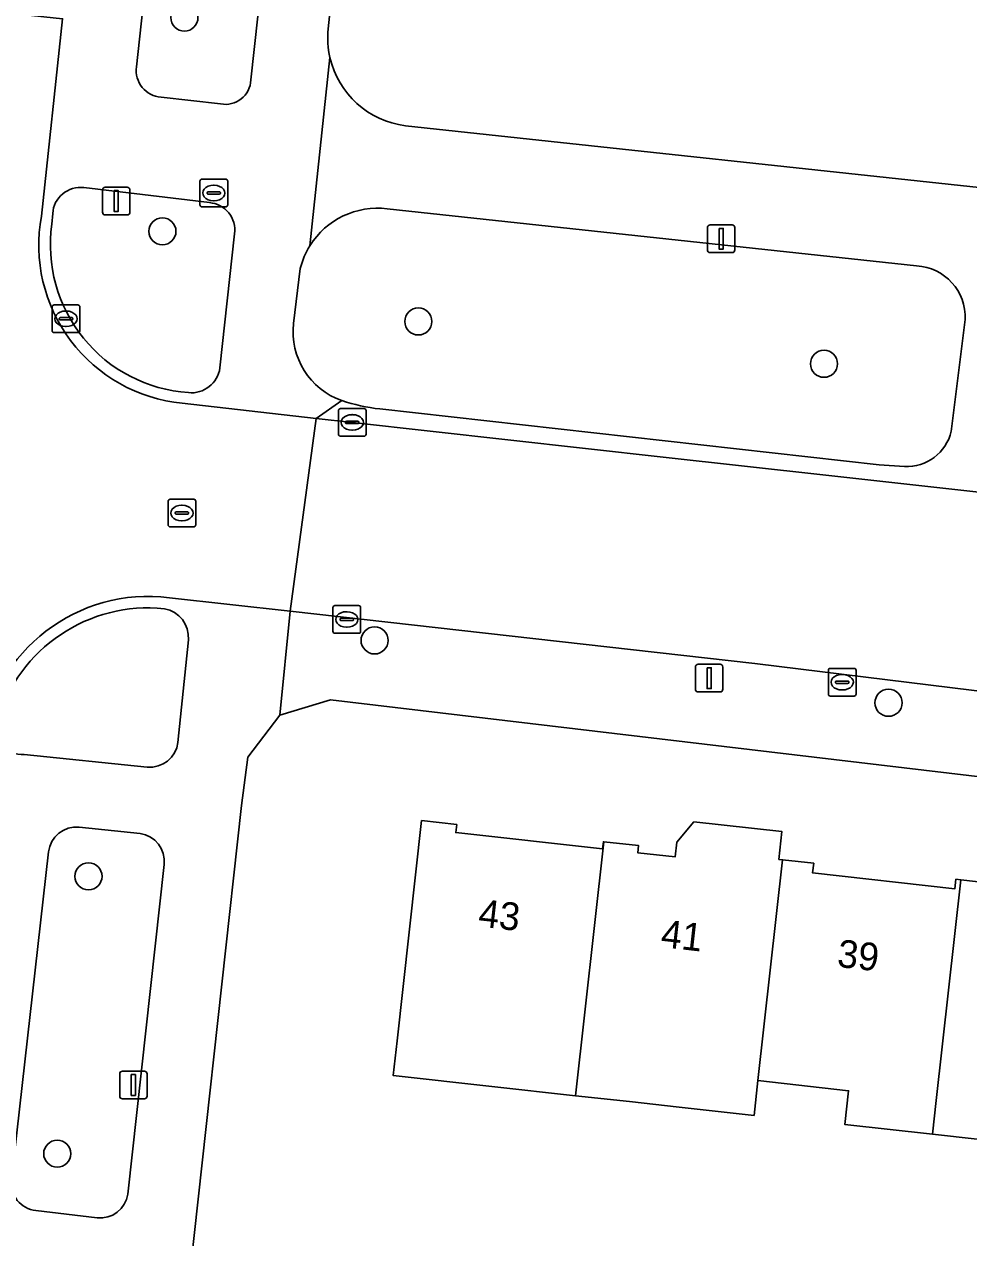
# Model space of a CAD drawing. Extents: x 162026 to 163502, y 387295 to 388169.
# Drawn here: x 162312.4 to 162346.48, y 387954.42 to 387998.23 of the extents above; entities that cross this region are included whole.
import ezdxf

# ---------------------------------------------------------------- set-up
doc = ezdxf.new("R2010")
doc.units = 0
for name, color, linetype in [('IMGEO_Boom', 7, 'Continuous'), ('IMGEO_Erf', 7, 'Continuous'), ('IMGEO_Groenvoorziening', 7, 'Continuous'), ('IMGEO_Kolk', 7, 'Continuous'), ('IMGEO_Lichtmast', 7, 'Continuous'), ('IMGEO_Pand', 7, 'Continuous'), ('IMGEO_Pand_nummerreeks', 7, 'Continuous'), ('IMGEO_Rijbaan_lokaal_gesloten', 7, 'Continuous'), ('IMGEO_Rijbaan_lokaal_open', 7, 'Continuous'), ('IMGEO_Rioolput', 7, 'Continuous'), ('IMGEO_Voetpad_open', 7, 'Continuous')]:
    doc.layers.add(name, color=color, linetype=linetype)

msp = doc.modelspace()

# ---------------------------------------------------------------- linework, layer by layer
at = {"layer": 'IMGEO_Boom'}
for centre in [(162318.176, 387998.47), (162317.382, 387990.753), (162326.617, 387987.499), (162341.256, 387985.971), (162325.039, 387975.985), (162343.583, 387973.734), (162314.714, 387967.468), (162313.588, 387957.457)]:
    msp.add_circle(centre, 0.489, dxfattribs=at)
at = {"layer": 'IMGEO_Erf'}
for points in [[(162323.799, 388002.174), (162323.361, 387998.057)], [(162326.152, 387994.566), (162371.36, 387989.704), (162371.575, 387989.692), (162371.791, 387989.7), (162372.005, 387989.727), (162372.215, 387989.773), (162372.421, 387989.838), (162372.62, 387989.92), (162372.811, 387990.021), (162372.992, 387990.137), (162373.162, 387990.27), (162373.32, 387990.417), (162373.463, 387990.578), (162373.592, 387990.751), (162373.705, 387990.934), (162373.801, 387991.127), (162373.879, 387991.328), (162373.922, 387991.467), (162376.246, 388000)], [(162373.471, 387967.913), (162323.445, 387973.837), (162321.623, 387973.282), (162320.463, 387971.772), (162320.24, 387970.031), (162318.106, 387950.678), (162318.154, 387950.673), (162318.491, 387953.714), (162331.353, 387952.316), (162331.023, 387949.274), (162332.937, 387949.076), (162333.23, 387952.075), (162337.935, 387951.615), (162342.769, 387951.142), (162342.475, 387948.143), (162345.549, 387947.75), (162345.837, 387950.697), (162350.803, 387950.212)], [(162348.391, 387957.804), (162345.17, 387958.161), (162342.006, 387958.512), (162342.143, 387959.73), (162338.869, 387960.093), (162338.731, 387958.841), (162336.023, 387959.139), (162334.233, 387959.336), (162332.289, 387959.55), (162329.263, 387959.884), (162325.712, 387960.277), (162325.851, 387961.528), (162326.732, 387969.479), (162328.001, 387969.339), (162327.969, 387969.048), (162333.265, 387968.462), (162333.294, 387968.719), (162333.313, 387968.717), (162334.565, 387968.578), (162334.536, 387968.319), (162335.884, 387968.17), (162335.943, 387968.697), (162336.558, 387969.434), (162339.739, 387969.081), (162339.628, 387968.081), (162339.759, 387968.066), (162340.883, 387967.942), (162340.844, 387967.591), (162345.976, 387967.022), (162346.014, 387967.364), (162346.196, 387967.344), (162347.141, 387967.239)]]:
    msp.add_lwpolyline(points, dxfattribs=at)
for centre, radius, start, end in [((162326.553, 387997.742), 3.208, 174.359, 192.9455), ((162326.543, 387997.74), 3.198, 192.9494, 262.9717)]:
    msp.add_arc(centre, radius, start, end, dxfattribs=at)
at = {"layer": 'IMGEO_Groenvoorziening'}
for points in [[(162318.798, 388018.312), (162316.447, 387996.689)], [(162320.576, 387996.215), (162322.954, 388017.905)], [(162317.334, 387995.596), (162319.483, 387995.349)], [(162319.077, 387991.787), (162314.547, 387992.329)], [(162313.423, 387991.399), (162313.392, 387991.012)], [(162344.592, 387989.508), (162325.497, 387991.565)], [(162319.457, 387985.823), (162319.988, 387990.664)], [(162322.357, 387989.416), (162322.114, 387987.422)], [(162345.848, 387983.532), (162346.344, 387987.564)], [(162325.233, 387984.339), (162343.246, 387982.318), (162344.159, 387982.257)], [(162317.943, 387972.301), (162318.318, 387976.006)], [(162312.398, 387971.864), (162316.837, 387971.414)], [(162316.577, 387969.017), (162314.376, 387969.243)], [(162313.271, 387968.348), (162311.936, 387956.502)], [(162316.138, 387955.999), (162317.446, 387967.893)], [(162312.812, 387955.406), (162315.023, 387955.137)]]:
    msp.add_lwpolyline(points, dxfattribs=at)
for centre, radius, start, end in [((162317.399, 387996.555), 0.962, 172.0182, 266.1024), ((162319.651, 387996.26), 0.926, 259.5627, 357.2179), ((162314.423, 387991.334), 1.002, 82.9029, 176.306), ((162318.999, 387990.793), 0.997, 352.5898, 85.5095), ((162325.144, 387988.713), 2.874, 82.9433, 148.0662), ((162318.687, 387990.263), 5.347, 171.9466, 266.0679), ((162325.126, 387988.719), 2.856, 147.9833, 165.8737), ((162344.495, 387987.659), 1.851, 357.0534, 86.9991), ((162324.733, 387987.128), 2.635, 173.6035, 250.4777), ((162318.424, 387985.966), 1.043, 264.301, 352.1157), ((162325.989, 387991.018), 6.722, 251.4666, 263.5461), ((162344.233, 387983.916), 1.66, 267.4578, 346.6393), ((162316.871, 387971.493), 5.666, 84.1002, 163.8486), ((162317.272, 387976.095), 1.05, 355.1486, 80.0625), ((162312.342, 387972.812), 0.95, 164.3094, 273.3573), ((162316.937, 387972.422), 1.013, 264.3139, 353.1445), ((162314.282, 387968.23), 1.018, 84.6796, 173.3322), ((162316.424, 387968.001), 1.028, 353.9852, 81.4323), ((162312.922, 387956.392), 0.992, 173.6196, 263.649), ((162315.128, 387956.153), 1.022, 264.096, 351.3188)]:
    msp.add_arc(centre, radius, start, end, dxfattribs=at)
at = {"layer": 'IMGEO_Kolk'}
for p, q in [((162313.403, 387987.169), (162313.403, 387988.021)), ((162313.478, 387988.095), (162314.33, 387988.095)), ((162313.891, 387987.875), (162313.916, 387987.875)), ((162314.404, 387988.021), (162314.404, 387987.169)), ((162313.662, 387987.589), (162313.662, 387987.601)), ((162314.1, 387987.552), (162313.702, 387987.552)), ((162313.705, 387987.638), (162314.103, 387987.638)), ((162314.146, 387987.601), (162314.146, 387987.589)), ((162314.33, 387987.095), (162313.478, 387987.095)), ((162313.914, 387987.315), (162313.889, 387987.315)), ((162323.807, 387984.354), (162324.659, 387984.354)), ((162323.732, 387983.428), (162323.732, 387984.28)), ((162324.22, 387984.134), (162324.245, 387984.134)), ((162324.733, 387984.28), (162324.733, 387983.428)), ((162323.991, 387983.848), (162323.991, 387983.86)), ((162324.429, 387983.811), (162324.031, 387983.811)), ((162324.034, 387983.897), (162324.432, 387983.897)), ((162324.243, 387983.574), (162324.218, 387983.574)), ((162324.475, 387983.86), (162324.475, 387983.848)), ((162324.659, 387983.354), (162323.807, 387983.354)), ((162323.534, 387976.315), (162323.534, 387977.167)), ((162323.609, 387977.241), (162324.461, 387977.241)), ((162324.022, 387977.021), (162324.047, 387977.021)), ((162324.535, 387977.167), (162324.535, 387976.315)), ((162323.793, 387976.735), (162323.793, 387976.747)), ((162324.231, 387976.698), (162323.833, 387976.698)), ((162323.836, 387976.784), (162324.234, 387976.784)), ((162324.277, 387976.747), (162324.277, 387976.735)), ((162324.461, 387976.241), (162323.609, 387976.241)), ((162324.045, 387976.461), (162324.02, 387976.461)), ((162341.412, 387974.049), (162341.412, 387974.901)), ((162341.487, 387974.975), (162342.339, 387974.975)), ((162341.9, 387974.755), (162341.925, 387974.755)), ((162342.413, 387974.901), (162342.413, 387974.049)), ((162341.671, 387974.469), (162341.671, 387974.481)), ((162342.109, 387974.432), (162341.711, 387974.432)), ((162341.714, 387974.518), (162342.112, 387974.518)), ((162342.155, 387974.481), (162342.155, 387974.469)), ((162342.339, 387973.975), (162341.487, 387973.975)), ((162341.923, 387974.195), (162341.898, 387974.195))]:
    msp.add_line(p, q, dxfattribs=at)
for points in [[(162313.403, 387987.169), (162313.403, 387988.021)], [(162313.478, 387988.095), (162314.33, 387988.095)], [(162314.404, 387988.021), (162314.404, 387987.169)], [(162314.33, 387987.095), (162313.478, 387987.095)], [(162323.807, 387984.354), (162324.659, 387984.354)], [(162323.732, 387983.428), (162323.732, 387984.28)], [(162324.733, 387984.28), (162324.733, 387983.428)], [(162324.659, 387983.354), (162323.807, 387983.354)], [(162323.534, 387976.315), (162323.534, 387977.167)], [(162323.609, 387977.241), (162324.461, 387977.241)], [(162324.535, 387977.167), (162324.535, 387976.315)], [(162324.461, 387976.241), (162323.609, 387976.241)], [(162341.412, 387974.049), (162341.412, 387974.901)], [(162341.487, 387974.975), (162342.339, 387974.975)], [(162342.413, 387974.901), (162342.413, 387974.049)], [(162342.339, 387973.975), (162341.487, 387973.975)]]:
    msp.add_lwpolyline(points, dxfattribs=at)
for centre, radius, start, end in [((162313.48, 387988.019), 0.0765, 91.552, 178.448), ((162313.48, 387988.019), 0.0765, 91.552, 178.448), ((162314.328, 387988.019), 0.0765, 1.552, 88.448), ((162314.328, 387988.019), 0.0765, 1.552, 88.448), ((162313.702, 387987.598), 0.0403, 85.8775, 175.7526), ((162313.699, 387987.588), 0.0366, 178.938, 274.7102), ((162314.103, 387987.595), 0.043, 264.8664, 352.4533), ((162314.107, 387987.6), 0.0386, 1.7309, 96.639), ((162313.48, 387987.171), 0.0765, 181.552, 268.448), ((162313.48, 387987.171), 0.0765, 181.552, 268.448), ((162314.328, 387987.171), 0.0765, 271.552, 358.448), ((162314.328, 387987.171), 0.0765, 271.552, 358.448), ((162323.809, 387984.278), 0.0765, 91.552, 178.448), ((162323.809, 387984.278), 0.0765, 91.552, 178.448), ((162324.657, 387984.278), 0.0765, 1.552, 88.448), ((162324.657, 387984.278), 0.0765, 1.552, 88.448), ((162324.031, 387983.857), 0.0403, 85.8775, 175.7526), ((162324.028, 387983.847), 0.0366, 178.938, 274.7102), ((162324.432, 387983.854), 0.043, 264.8664, 352.4533), ((162324.436, 387983.859), 0.0386, 1.7309, 96.639), ((162323.809, 387983.43), 0.0765, 181.552, 268.448), ((162323.809, 387983.43), 0.0765, 181.552, 268.448), ((162324.657, 387983.43), 0.0765, 271.552, 358.448), ((162324.657, 387983.43), 0.0765, 271.552, 358.448), ((162323.611, 387977.165), 0.0765, 91.552, 178.448), ((162323.611, 387977.165), 0.0765, 91.552, 178.448), ((162324.459, 387977.165), 0.0765, 1.552, 88.448), ((162324.459, 387977.165), 0.0765, 1.552, 88.448), ((162323.833, 387976.744), 0.0403, 85.8775, 175.7526), ((162323.83, 387976.734), 0.0366, 178.938, 274.7102), ((162324.234, 387976.741), 0.043, 264.8664, 352.4533), ((162324.238, 387976.746), 0.0386, 1.7309, 96.639), ((162323.611, 387976.317), 0.0765, 181.552, 268.448), ((162323.611, 387976.317), 0.0765, 181.552, 268.448), ((162324.459, 387976.317), 0.0765, 271.552, 358.448), ((162324.459, 387976.317), 0.0765, 271.552, 358.448), ((162341.489, 387974.899), 0.0765, 91.552, 178.448), ((162341.489, 387974.899), 0.0765, 91.552, 178.448), ((162342.337, 387974.899), 0.0765, 1.552, 88.448), ((162342.337, 387974.899), 0.0765, 1.552, 88.448), ((162341.711, 387974.478), 0.0403, 85.8775, 175.7526), ((162341.708, 387974.468), 0.0366, 178.938, 274.7102), ((162342.112, 387974.475), 0.043, 264.8664, 352.4533), ((162342.116, 387974.48), 0.0386, 1.7309, 96.639), ((162341.489, 387974.051), 0.0765, 181.552, 268.448), ((162341.489, 387974.051), 0.0765, 181.552, 268.448), ((162342.337, 387974.051), 0.0765, 271.552, 358.448), ((162342.337, 387974.051), 0.0765, 271.552, 358.448)]:
    msp.add_arc(centre, radius, start, end, dxfattribs=at)
for centre, major_axis, ratio, start_param, end_param in [((162313.89, 387987.595), (-0.387, 0.002), 0.722429, 4.712389, 7.853982), ((162313.915, 387987.595), (-0.39, 0.002), 0.717154, 1.570796, 4.712389), ((162324.219, 387983.854), (-0.387, 0.002), 0.722429, 4.712389, 7.853982), ((162324.244, 387983.854), (-0.39, 0.002), 0.717154, 1.570796, 4.712389), ((162324.021, 387976.741), (-0.387, 0.002), 0.722429, 4.712389, 7.853982), ((162324.046, 387976.741), (-0.39, 0.002), 0.717154, 1.570796, 4.712389), ((162341.899, 387974.475), (-0.387, 0.002), 0.722429, 4.712389, 7.853982), ((162341.924, 387974.475), (-0.39, 0.002), 0.717154, 1.570796, 4.712389)]:
    msp.add_ellipse(centre, major_axis=major_axis, ratio=ratio, start_param=start_param, end_param=end_param, dxfattribs=at)
at = {"layer": 'IMGEO_Lichtmast'}
for p, q in [((162315.221, 387991.445), (162315.221, 387992.245)), ((162315.221, 387992.245), (162315.221, 387991.445)), ((162315.321, 387992.345), (162316.111, 387992.345)), ((162316.111, 387992.345), (162315.321, 387992.345)), ((162316.211, 387992.245), (162316.211, 387991.445)), ((162316.211, 387991.445), (162316.211, 387992.245)), ((162316.111, 387991.345), (162315.321, 387991.345)), ((162315.321, 387991.345), (162316.111, 387991.345)), ((162337.147, 387990.985), (162337.937, 387990.985)), ((162337.937, 387990.985), (162337.147, 387990.985)), ((162337.047, 387990.085), (162337.047, 387990.885)), ((162337.047, 387990.885), (162337.047, 387990.085)), ((162338.037, 387990.885), (162338.037, 387990.085)), ((162338.037, 387990.085), (162338.037, 387990.885)), ((162337.937, 387989.985), (162337.147, 387989.985)), ((162337.147, 387989.985), (162337.937, 387989.985)), ((162336.614, 387974.223), (162336.614, 387975.023)), ((162336.614, 387975.023), (162336.614, 387974.223)), ((162336.714, 387975.123), (162337.504, 387975.123)), ((162337.504, 387975.123), (162336.714, 387975.123)), ((162337.604, 387975.023), (162337.604, 387974.223)), ((162337.604, 387974.223), (162337.604, 387975.023)), ((162337.504, 387974.123), (162336.714, 387974.123)), ((162336.714, 387974.123), (162337.504, 387974.123)), ((162315.84, 387959.536), (162315.84, 387960.336)), ((162315.84, 387960.336), (162315.84, 387959.536)), ((162315.94, 387960.436), (162316.73, 387960.436)), ((162316.73, 387960.436), (162315.94, 387960.436)), ((162316.83, 387960.336), (162316.83, 387959.536)), ((162316.83, 387959.536), (162316.83, 387960.336)), ((162316.73, 387959.436), (162315.94, 387959.436)), ((162315.94, 387959.436), (162316.73, 387959.436))]:
    msp.add_line(p, q, dxfattribs=at)
for points in [[(162315.641, 387992.22), (162315.791, 387992.22), (162315.791, 387991.47), (162315.641, 387991.47), (162315.641, 387992.22)], [(162337.467, 387990.86), (162337.617, 387990.86), (162337.617, 387990.11), (162337.467, 387990.11), (162337.467, 387990.86)], [(162337.034, 387974.998), (162337.184, 387974.998), (162337.184, 387974.248), (162337.034, 387974.248), (162337.034, 387974.998)], [(162316.26, 387960.311), (162316.41, 387960.311), (162316.41, 387959.561), (162316.26, 387959.561), (162316.26, 387960.311)]]:
    msp.add_lwpolyline(points, dxfattribs=at)
for centre, start, end in [((162315.321, 387992.245), 90, 180), ((162315.321, 387992.245), 90, 180), ((162316.111, 387992.245), 0, 90), ((162316.111, 387992.245), 360, 90), ((162315.321, 387991.445), 180, 270), ((162315.321, 387991.445), 180, 270), ((162316.111, 387991.445), 270, 0), ((162316.111, 387991.445), 270, 0), ((162337.147, 387990.885), 90, 180), ((162337.147, 387990.885), 90, 180), ((162337.937, 387990.885), 0, 90), ((162337.937, 387990.885), 360, 90), ((162337.147, 387990.085), 180, 270), ((162337.147, 387990.085), 180, 270), ((162337.937, 387990.085), 270, 0), ((162337.937, 387990.085), 270, 0), ((162336.714, 387975.023), 90, 180), ((162336.714, 387975.023), 90, 180), ((162337.504, 387975.023), 0, 90), ((162337.504, 387975.023), 360, 90), ((162336.714, 387974.223), 180, 270), ((162336.714, 387974.223), 180, 270), ((162337.504, 387974.223), 270, 0), ((162337.504, 387974.223), 270, 0), ((162315.94, 387960.336), 90, 180), ((162315.94, 387960.336), 90, 180), ((162316.73, 387960.336), 0, 90), ((162316.73, 387960.336), 360, 90), ((162315.94, 387959.536), 180, 270), ((162315.94, 387959.536), 180, 270), ((162316.73, 387959.536), 270, 0), ((162316.73, 387959.536), 270, 0)]:
    msp.add_arc(centre, 0.1, start, end, dxfattribs=at)
at = {"layer": 'IMGEO_Pand'}
for points in [[(162333.313, 387968.717), (162333.294, 387968.719), (162333.265, 387968.462), (162327.969, 387969.048), (162328.001, 387969.339), (162326.732, 387969.479), (162325.851, 387961.528), (162325.712, 387960.277), (162329.263, 387959.884), (162332.289, 387959.55)], [(162336.023, 387959.139), (162338.731, 387958.841), (162338.869, 387960.093), (162339.759, 387968.066), (162339.628, 387968.081), (162339.739, 387969.081), (162336.558, 387969.434), (162335.943, 387968.697), (162335.884, 387968.17), (162334.536, 387968.319), (162334.565, 387968.578), (162333.313, 387968.717), (162332.289, 387959.55), (162334.233, 387959.336)], [(162346.196, 387967.344), (162346.014, 387967.364), (162345.976, 387967.022), (162340.844, 387967.591), (162340.883, 387967.942), (162339.759, 387968.066), (162338.869, 387960.093), (162342.143, 387959.73), (162342.006, 387958.512), (162345.17, 387958.161), (162345.306, 387959.379)], [(162352.627, 387966.56), (162352.338, 387966.592), (162352.306, 387966.305), (162347.102, 387966.881), (162347.141, 387967.239), (162346.196, 387967.344), (162345.306, 387959.379), (162345.17, 387958.161), (162348.391, 387957.804), (162348.82, 387957.756), (162351.61, 387957.447), (162351.746, 387958.665)]]:
    msp.add_lwpolyline(points, close=True, dxfattribs=at)
at = {"layer": 'IMGEO_Rijbaan_lokaal_gesloten'}
for points in [[(162313.017, 387991.301), (162313.781, 387998.425), (162308.286, 387999.012), (162307.439, 387991.746)], [(162322.935, 387983.998), (162318.092, 387984.547)], [(162317.636, 387977.527), (162321.996, 387977.038), (162322.935, 387983.998)]]:
    msp.add_lwpolyline(points, dxfattribs=at)
for centre, radius, start, end in [((162318.653, 387990.252), 5.732, 169.4544, 264.3885), ((162316.878, 387971.502), 6.073, 82.8268, 172.2196)]:
    msp.add_arc(centre, radius, start, end, dxfattribs=at)
at = {"layer": 'IMGEO_Rijbaan_lokaal_open'}
msp.add_lwpolyline([(162380.643, 387977.353), (162373.162, 387978.332), (162359.3, 387979.954), (162341.325, 387981.944), (162335.451, 387982.597), (162324.237, 387983.851), (162322.935, 387983.998), (162321.996, 387977.038), (162338.756, 387975.157), (162349.014, 387973.894), (162375.959, 387970.911), (162378.392, 387970.592), (162379.227, 387970.442)], dxfattribs=at)
at = {"layer": 'IMGEO_Rioolput'}
for p, q in [((162318.737, 387991.709), (162318.737, 387992.561)), ((162318.812, 387992.635), (162319.664, 387992.635)), ((162319.225, 387992.415), (162319.25, 387992.415)), ((162319.738, 387992.561), (162319.738, 387991.709)), ((162318.996, 387992.129), (162318.996, 387992.141)), ((162319.434, 387992.092), (162319.036, 387992.092)), ((162319.039, 387992.178), (162319.437, 387992.178)), ((162319.248, 387991.855), (162319.223, 387991.855)), ((162319.48, 387992.141), (162319.48, 387992.129)), ((162319.664, 387991.635), (162318.812, 387991.635)), ((162317.586, 387980.156), (162317.586, 387981.008)), ((162317.661, 387981.082), (162318.513, 387981.082)), ((162318.074, 387980.862), (162318.099, 387980.862)), ((162318.587, 387981.008), (162318.587, 387980.156)), ((162317.845, 387980.576), (162317.845, 387980.588)), ((162318.283, 387980.539), (162317.885, 387980.539)), ((162317.888, 387980.625), (162318.286, 387980.625)), ((162318.329, 387980.588), (162318.329, 387980.576)), ((162318.513, 387980.082), (162317.661, 387980.082)), ((162318.097, 387980.302), (162318.072, 387980.302))]:
    msp.add_line(p, q, dxfattribs=at)
for points in [[(162318.737, 387991.709), (162318.737, 387992.561)], [(162318.812, 387992.635), (162319.664, 387992.635)], [(162319.738, 387992.561), (162319.738, 387991.709)], [(162319.664, 387991.635), (162318.812, 387991.635)], [(162317.586, 387980.156), (162317.586, 387981.008)], [(162317.661, 387981.082), (162318.513, 387981.082)], [(162318.587, 387981.008), (162318.587, 387980.156)], [(162318.513, 387980.082), (162317.661, 387980.082)]]:
    msp.add_lwpolyline(points, dxfattribs=at)
for centre, radius, start, end in [((162318.814, 387992.559), 0.0765, 91.552, 178.448), ((162318.814, 387992.559), 0.0765, 91.552, 178.448), ((162319.662, 387992.559), 0.0765, 1.552, 88.448), ((162319.662, 387992.559), 0.0765, 1.552, 88.448), ((162319.036, 387992.138), 0.0403, 85.8775, 175.7526), ((162319.033, 387992.128), 0.0366, 178.938, 274.7102), ((162319.437, 387992.135), 0.043, 264.8664, 352.4533), ((162319.441, 387992.14), 0.0386, 1.7309, 96.639), ((162318.814, 387991.711), 0.0765, 181.552, 268.448), ((162318.814, 387991.711), 0.0765, 181.552, 268.448), ((162319.662, 387991.711), 0.0765, 271.552, 358.448), ((162319.662, 387991.711), 0.0765, 271.552, 358.448), ((162317.663, 387981.006), 0.0765, 91.552, 178.448), ((162317.663, 387981.006), 0.0765, 91.552, 178.448), ((162318.511, 387981.006), 0.0765, 1.552, 88.448), ((162318.511, 387981.006), 0.0765, 1.552, 88.448), ((162317.885, 387980.585), 0.0403, 85.8775, 175.7526), ((162317.882, 387980.575), 0.0366, 178.938, 274.7102), ((162318.286, 387980.582), 0.043, 264.8664, 352.4533), ((162318.29, 387980.587), 0.0386, 1.7309, 96.639), ((162317.663, 387980.158), 0.0765, 181.552, 268.448), ((162317.663, 387980.158), 0.0765, 181.552, 268.448), ((162318.511, 387980.158), 0.0765, 271.552, 358.448), ((162318.511, 387980.158), 0.0765, 271.552, 358.448)]:
    msp.add_arc(centre, radius, start, end, dxfattribs=at)
for centre, major_axis, ratio, start_param, end_param in [((162319.224, 387992.135), (-0.387, 0.002), 0.722429, 4.712389, 7.853982), ((162319.249, 387992.135), (-0.39, 0.002), 0.717154, 1.570796, 4.712389), ((162318.073, 387980.582), (-0.387, 0.002), 0.722429, 4.712389, 7.853982), ((162318.098, 387980.582), (-0.39, 0.002), 0.717154, 1.570796, 4.712389)]:
    msp.add_ellipse(centre, major_axis=major_axis, ratio=ratio, start_param=start_param, end_param=end_param, dxfattribs=at)
at = {"layer": 'IMGEO_Voetpad_open'}
for points in [[(162323.361, 387998.057), (162323.799, 388002.174), (162325.92, 388021.395), (162326.113, 388023.143)], [(162316.447, 387996.689), (162318.798, 388018.312)], [(162322.954, 388017.905), (162320.576, 387996.215)], [(162313.781, 387998.425), (162313.017, 387991.301)], [(162322.705, 387990.233), (162323.427, 387997.023)], [(162323.427, 387997.023), (162322.705, 387990.233)], [(162319.483, 387995.349), (162317.334, 387995.596)], [(162323.852, 387984.645), (162322.935, 387983.998), (162324.237, 387983.851), (162335.451, 387982.597), (162341.325, 387981.944), (162359.3, 387979.954), (162373.162, 387978.332), (162373.227, 387978.828), (162376.864, 387978.352), (162377.446, 387980.651), (162373.857, 387981.19), (162376.084, 387989.193), (162371.575, 387989.692), (162371.36, 387989.704), (162326.152, 387994.566)], [(162314.547, 387992.329), (162319.077, 387991.787)], [(162313.392, 387991.012), (162313.423, 387991.399)], [(162325.497, 387991.565), (162344.592, 387989.508)], [(162319.988, 387990.664), (162319.457, 387985.823)], [(162322.114, 387987.422), (162322.357, 387989.416)], [(162346.344, 387987.564), (162345.848, 387983.532)], [(162318.092, 387984.547), (162322.935, 387983.998), (162323.852, 387984.645)], [(162344.159, 387982.257), (162343.246, 387982.318), (162325.233, 387984.339)], [(162305.479, 387838.176), (162307.809, 387859.089), (162307.958, 387859.072), (162308.483, 387863.811), (162308.672, 387865.517), (162317.334, 387943.671), (162317.966, 387949.406), (162318.106, 387950.678), (162320.24, 387970.031), (162320.463, 387971.772), (162321.623, 387973.282), (162321.996, 387977.038), (162317.636, 387977.527)], [(162379.142, 387969.949), (162379.227, 387970.442), (162378.392, 387970.592), (162375.959, 387970.911), (162349.014, 387973.894), (162338.756, 387975.157), (162321.996, 387977.038), (162321.623, 387973.282), (162323.445, 387973.837), (162373.471, 387967.913)], [(162318.318, 387976.006), (162317.943, 387972.301)], [(162316.837, 387971.414), (162312.398, 387971.864)], [(162314.376, 387969.243), (162316.577, 387969.017)], [(162311.936, 387956.502), (162313.271, 387968.348)], [(162317.446, 387967.893), (162316.138, 387955.999)], [(162315.023, 387955.137), (162312.812, 387955.406)]]:
    msp.add_lwpolyline(points, dxfattribs=at)
for centre, radius, start, end in [((162326.553, 387997.742), 3.208, 174.359, 192.9455), ((162317.399, 387996.555), 0.962, 172.0182, 266.1024), ((162326.543, 387997.74), 3.198, 192.9494, 262.9717), ((162319.651, 387996.26), 0.926, 259.5627, 357.2179), ((162314.423, 387991.334), 1.002, 82.9029, 176.306), ((162318.999, 387990.793), 0.997, 352.5898, 85.5095), ((162325.144, 387988.713), 2.874, 82.9433, 148.0662), ((162318.653, 387990.252), 5.732, 169.4544, 264.3885), ((162318.687, 387990.263), 5.347, 171.9466, 266.0679), ((162325.126, 387988.719), 2.856, 147.9833, 165.8737), ((162344.495, 387987.659), 1.851, 357.0534, 86.9991), ((162324.733, 387987.128), 2.635, 173.6035, 250.4777), ((162318.424, 387985.966), 1.043, 264.301, 352.1157), ((162325.989, 387991.018), 6.722, 251.4666, 263.5461), ((162344.233, 387983.916), 1.66, 267.4578, 346.6393), ((162316.878, 387971.502), 6.073, 82.8268, 172.2196), ((162316.871, 387971.493), 5.666, 84.1002, 163.8486), ((162317.272, 387976.095), 1.05, 355.1486, 80.0625), ((162312.342, 387972.812), 0.95, 164.3094, 273.3573), ((162316.937, 387972.422), 1.013, 264.3139, 353.1445), ((162314.282, 387968.23), 1.018, 84.6796, 173.3322), ((162316.424, 387968.001), 1.028, 353.9852, 81.4323), ((162312.922, 387956.392), 0.992, 173.6196, 263.649), ((162315.128, 387956.153), 1.022, 264.096, 351.3188)]:
    msp.add_arc(centre, radius, start, end, dxfattribs=at)

# ---------------------------------------------------------------- texts
at = {"layer": 'IMGEO_Pand_nummerreeks'}
for s, rotation, p in [('43', 353.5886, (162328.75, 387965.66)), ('41', 353.5879, (162335.337, 387964.919)), ('39', 353.5886, (162341.7, 387964.205))]:
    msp.add_text(s, height=1, rotation=rotation, dxfattribs=at).set_placement(p)

doc.saveas('drawing.dxf')
